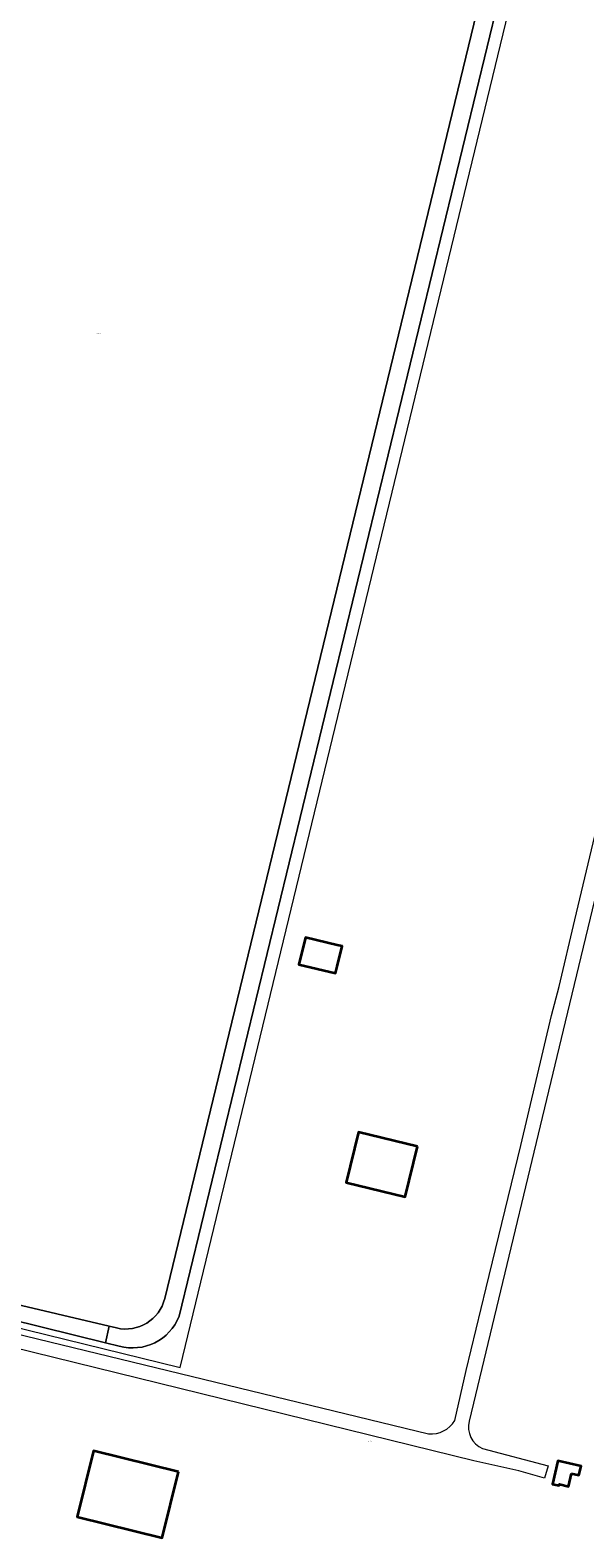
# Model space of a CAD drawing. Header units: metres. Extents: x 250001 to 257773, y 598992 to 609118.
# Tile 603 of 656: x 252877 to 253099, y 607277 to 607879. Entities that reach past the tile are written whole.
import ezdxf
from ezdxf.enums import TextEntityAlignment as Align
from ezdxf.lldxf.tags import DXFTag

# ---------------------------------------------------------------- set-up
doc = ezdxf.new("R2010")
doc.units = ezdxf.units.M
for name, color, linetype, lineweight in [('B-WE-KG-GRENS_PERCEEL-G', 150, 'KG-PERCEEL', 18), ('B-WE-KG-GRENS_PERCEEL-S', 150, 'Continuous', 25), ('B-WE-OG-BEBOUWING-GV', 1, 'Continuous', 35), ('B-WE-OG-TERREIN_ERF-GV', 7, 'Continuous', 18), ('B-WE-OG-TERREIN_ONBEGROEID-GV', 252, 'Continuous', 18), ('B-WE-VH-VERHARDING_FUNDERING_ZAND-GV', 252, 'Continuous', 18), ('B-WE-VH-VERHARDING_GESLOTEN-GV', 252, 'Continuous', 18), ('X-XX-AL-REFERENTIE-G', 7, 'Continuous', 18)]:
    doc.layers.add(name, color=color, linetype=linetype, lineweight=lineweight)
doc.styles.add('NLCS-ISO', font='NLCS-ISO.ttf')
doc.styles.get("Standard").update_dxf_attribs({"font": 'NLCS-ISO.ttf'})
tags = doc.linetypes.add('KG-PERCEEL', pattern='A,5.5,-2,["P",Standard,S=1.8,R=0,X=-0.5,Y=-0.9],-2,5.5,-2,[5,NLCS.SHX,S=0.75,R=0,X=0,Y=0],-2', length=19).pattern_tags.tags
tags[6] = DXFTag(74, 10)

# ---------------------------------------------------------------- blocks, each defined once
blk = doc.blocks.new('SKG-PERCEELNUMMER-SO')
at = {"style": 'NLCS-ISO', "oblique": 10, "flags": 1}
blk.add_attdef('GEMEENTECODE', text='', height=1.8, dxfattribs=at).set_placement((0, 2.6), align=Align.MIDDLE_CENTER)
at = {"style": 'NLCS-ISO', "oblique": 10}
blk.add_attdef('SECTIE', text='', height=1.8, dxfattribs=at).set_placement((-0.5, 0), align=Align.MIDDLE_RIGHT)
blk.add_attdef('PERCEELNUMMER', text='', height=1.8, dxfattribs=at).set_placement((0.5, 0), align=Align.MIDDLE_LEFT)
blk = doc.blocks.new('BS2021-132-Xref-KAD-20210617')
at = {"layer": 'B-WE-KG-GRENS_PERCEEL-G', "flags": 128}
blk.add_lwpolyline([(252669.985, 607410.157), (252937.288, 607344.523), (253091.075, 607979.524), (252965.333, 608062.022), (252938.696, 608079.504)], dxfattribs=at)
at = {"layer": 'B-WE-KG-GRENS_PERCEEL-S', "xscale": 0.2, "yscale": 0.2, "zscale": 0.2}
for p, values in [((252904.311, 607757.511), {'PERCEELNUMMER': '3416', 'SECTIE': 'A'}), ((253012.773, 607315.174), {'PERCEELNUMMER': '3619', 'SECTIE': 'A'})]:
    blk.add_blockref('SKG-PERCEELNUMMER-SO', p, dxfattribs=at).add_auto_attribs(values)
blk = doc.blocks.new('BS2021-132-Xref-BGT-GRIJS-20210617-aangepast')
at = {"layer": 'B-WE-OG-BEBOUWING-GV', "flags": 128}
for points in [[(253000, 607513.236), (252987.286, 607516.29), (252984.696, 607505.507), (252999.363, 607501.984), (253000, 607504.637), (253001.952, 607512.767)], [(253031.985, 607432.804), (253008.434, 607438.548), (253003.541, 607418.486), (253027.091, 607412.742)], [(252936.624, 607302.9), (252902.707, 607311.313), (252896.175, 607284.978), (252930.092, 607276.566)], [(253093.587, 607302.289), (253096.495, 607301.595), (253097.343, 607305.145), (253088.145, 607307.34), (253085.93, 607298.055), (253088.629, 607297.411), (253088.759, 607297.955), (253092.348, 607297.099)]]:
    blk.add_lwpolyline(points, close=True, dxfattribs=at)
at = {"layer": 'B-WE-OG-TERREIN_ERF-GV', "flags": 128}
for points in [[(253081.878, 607962.581), (252936.896, 607365.035)], [(253059.49, 607376.394), (253073.255, 607433.246), (253085.584, 607485.088), (253088.594, 607496.757), (253094.904, 607523.284), (253114.199, 607604.397), (253122.762, 607639.302), (253128.447, 607663.627), (253138.951, 607706.466), (253149.572, 607752.884), (253166.441, 607821.33), (253173.786, 607851.132), (253178.541, 607870.422), (253204.136, 607864.635), (253224.014, 607859.713)], [(253179.416, 607849.745), (253174.538, 607829.48), (253163.728, 607784.571), (253120.942, 607606.823), (253092.783, 607489.843), (253052.692, 607323.112)], [(252912.885, 607353.165), (252907.506, 607354.482), (252856.231, 607367.034)], [(253046.916, 607323.4), (253051.485, 607343.328), (253059.49, 607376.394)], [(252826.093, 607368.977), (252871.037, 607358.31), (253036.495, 607318.145)], [(253058.003, 607312.197), (253084.173, 607305.371), (253082.807, 607300.458), (253072.526, 607303.316), (253054.501, 607307.315), (252869.999, 607352.638), (252833.656, 607361.24)]]:
    blk.add_lwpolyline(points, dxfattribs=at)
for points in [[(253000, 607504.637), (252999.363, 607501.984), (252984.696, 607505.507), (252987.286, 607516.29), (253000, 607513.236), (253001.952, 607512.767)], [(253008.434, 607438.548), (253031.985, 607432.804), (253027.091, 607412.742), (253003.541, 607418.486)], [(252930.092, 607276.566), (252896.175, 607284.978), (252902.707, 607311.313), (252936.624, 607302.9)], [(253097.343, 607305.145), (253096.495, 607301.595), (253093.587, 607302.289), (253092.348, 607297.099), (253088.759, 607297.955), (253088.629, 607297.411), (253085.93, 607298.055), (253088.145, 607307.34)]]:
    blk.add_lwpolyline(points, close=True, dxfattribs=at)
at = {"layer": 'B-WE-OG-TERREIN_ERF-GV'}
for points in [[(252936.896, 607365.035, -0.3842416), (252912.885, 607353.165)], [(253036.495, 607318.145, 0.2952445), (253046.916, 607323.4)], [(253052.692, 607323.112, 0.3702511), (253058.003, 607312.197)]]:
    blk.add_lwpolyline(points, format="xyb", dxfattribs=at)
at = {"layer": 'B-WE-OG-TERREIN_ONBEGROEID-GV', "flags": 128}
for points in [[(252931.117, 607372.179), (253074.963, 607965.043)], [(252843.781, 607376.402), (252908.968, 607361.068), (252911.904, 607360.377)]]:
    blk.add_lwpolyline(points, dxfattribs=at)
at = {"layer": 'B-WE-OG-TERREIN_ONBEGROEID-GV'}
blk.add_lwpolyline([(252911.904, 607360.377, 0.4121446), (252931.117, 607372.179)], format="xyb", dxfattribs=at)
at = {"layer": 'B-WE-VH-VERHARDING_FUNDERING_ZAND-GV', "flags": 128}
for points in [[(253074.963, 607965.043), (252931.117, 607372.179)], [(252936.896, 607365.035), (253081.878, 607962.581)], [(252911.904, 607360.377), (252908.968, 607361.068), (252907.506, 607354.482), (252912.885, 607353.165)]]:
    blk.add_lwpolyline(points, dxfattribs=at)
at = {"layer": 'B-WE-VH-VERHARDING_FUNDERING_ZAND-GV'}
for points in [[(252931.117, 607372.179, -0.4121446), (252911.904, 607360.377)], [(252912.885, 607353.165, 0.3842416), (252936.896, 607365.035)]]:
    blk.add_lwpolyline(points, format="xyb", dxfattribs=at)
at = {"layer": 'B-WE-VH-VERHARDING_GESLOTEN-GV', "flags": 128}
blk.add_lwpolyline([(252652.007, 607414.411), (252669.712, 607410.296), (252669.709, 607410.285), (252671.586, 607409.871), (252671.694, 607410.359), (252722.826, 607398.584), (252723.05, 607399.559), (252856.231, 607367.034), (252907.506, 607354.482), (252908.968, 607361.068), (252843.781, 607376.402), (252802.77, 607386.374), (252775.612, 607392.978), (252760.177, 607396.731), (252753.336, 607398.716), (252736.225, 607402.957), (252732.928, 607403.774), (252719.757, 607406.829), (252707.931, 607409.938), (252692.892, 607414.023), (252673.822, 607419), (252674.93, 607423.522), (252655.437, 607428.261)], close=True, dxfattribs=at)

msp = doc.modelspace()

# ---------------------------------------------------------------- block references
at = {"layer": 'X-XX-AL-REFERENTIE-G'}
for name in ['BS2021-132-Xref-BGT-GRIJS-20210617-aangepast', 'BS2021-132-Xref-KAD-20210617']:
    msp.add_blockref(name, (0, 0), dxfattribs=at)

doc.saveas('drawing.dxf')
